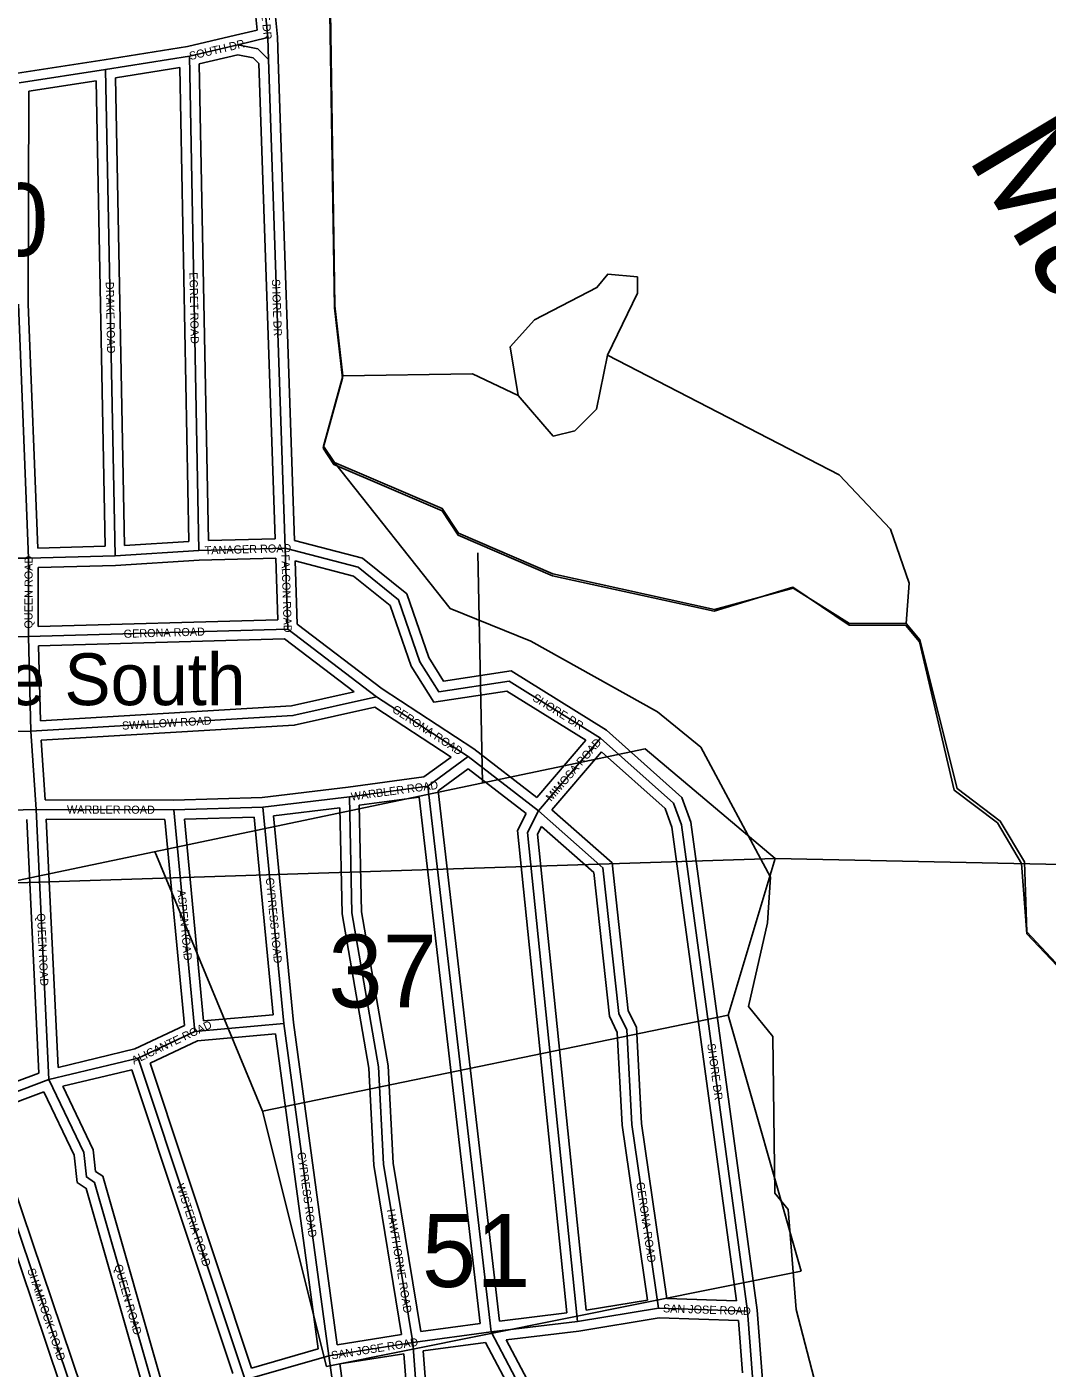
# Model space of a CAD drawing. Extents: x 418523 to 616617, y 1878279 to 2196743.
# Drawn here: x 556440 to 559590, y 2001970 to 2006110 of the extents above; entities that cross this region are included whole.
import ezdxf

# ---------------------------------------------------------------- set-up
doc = ezdxf.new("R2010")
doc.units = 0
for name, color, linetype in [('Level 1', 7, 'Continuous'), ('Level 2', 7, 'Continuous'), ('Level 31', 7, 'Continuous'), ('Level 32', 7, 'Continuous'), ('Level 34', 7, 'Continuous'), ('Level 41', 7, 'Continuous'), ('Level 44', 7, 'Continuous'), ('Level 5', 7, 'Continuous'), ('Level 7', 7, 'Continuous'), ('Level 8', 7, 'Continuous')]:
    doc.layers.add(name, color=color, linetype=linetype)

msp = doc.modelspace()

# ---------------------------------------------------------------- linework, layer by layer
at = {"layer": 'Level 1'}
for p, q in [((557832.694, 2004486.77), (557847.091, 2003776.898)), ((554405.086, 2003056.042), (558349.294, 2003882.074)), ((558349.294, 2003882.074), (558750.565, 2003543.421)), ((557167.65, 2002763.806), (556835.226, 2003564.985)), ((552564.972, 2003346.116), (558750.565, 2003543.421)), ((558750.565, 2003543.421), (558605.171, 2003060.176)), ((558750.565, 2003543.421), (563000.418, 2003453.518)), ((558605.171, 2003060.176), (557167.65, 2002763.806)), ((558605.171, 2003060.176), (558831.122, 2002270.321)), ((557365.592, 2001976.015), (557167.65, 2002763.806)), ((558831.122, 2002270.321), (557365.592, 2001976.015))]:
    msp.add_line(p, q, dxfattribs=at)
at = {"layer": 'Level 31'}
for p, q in [((557183.59, 2006077.162), (557165.391, 2006264.859)), ((557091.592, 2006054.863), (557183.59, 2006077.162)), ((557185.944, 2006009.879), (557183.59, 2006077.162)), ((556941.86, 2006019.63), (557091.592, 2006054.863)), ((556683.372, 2005978.51), (556941.86, 2006019.63)), ((556971.025, 2004494.001), (556941.86, 2006019.63)), ((557237.676, 2004501.28), (557185.944, 2006009.879)), ((556416.324, 2005937.416), (556683.372, 2005978.51)), ((556712.594, 2004477.972), (556683.372, 2005978.51)), ((556445.626, 2004470.334), (556414.466, 2005254.105)), ((556971.025, 2004494.001), (557237.676, 2004501.28)), ((557245.563, 2004251.425), (557237.676, 2004501.28)), ((556445.626, 2004470.334), (556054.084, 2004471.401)), ((556444.969, 2004228.502), (556445.626, 2004470.334)), ((556445.626, 2004470.334), (556712.594, 2004477.972)), ((556712.594, 2004477.972), (556971.025, 2004494.001)), ((555036.222, 2004182.179), (556444.969, 2004228.502)), ((556444.969, 2004228.502), (557245.563, 2004251.425)), ((556452.738, 2003936.826), (556444.969, 2004228.502)), ((557519.877, 2004042.308), (557245.563, 2004251.425)), ((557802.819, 2003857.9), (557519.877, 2004042.308)), ((555268.854, 2003923.339), (556452.738, 2003936.826)), ((556468.566, 2003694.951), (556452.738, 2003936.826)), ((558019.231, 2003690.764), (558211.644, 2003915.354)), ((557677.659, 2003766.594), (557802.819, 2003857.9)), ((558019.231, 2003690.764), (557802.819, 2003857.9)), ((557435.981, 2003733.787), (557677.659, 2003766.594)), ((557873.206, 2002082.329), (557677.659, 2003766.594)), ((557168.941, 2003701.416), (557435.981, 2003733.787)), ((556121.054, 2003684.624), (556468.566, 2003694.951)), ((556893.724, 2003693.796), (556468.566, 2003694.951)), ((556508.153, 2002860.972), (556468.566, 2003694.951)), ((556893.724, 2003693.796), (557168.941, 2003701.416)), ((556958.773, 2003009.941), (556893.724, 2003693.796)), ((557233.723, 2003034.29), (557168.941, 2003701.416)), ((556958.773, 2003009.941), (557233.723, 2003034.29)), ((557372.686, 2002008.397), (557233.723, 2003034.29)), ((556783.535, 2002927.137), (556958.773, 2003009.941)), ((556508.153, 2002860.972), (556783.535, 2002927.137)), ((557114.08, 2001934.181), (556783.535, 2002927.137)), ((556307.889, 2002786.603), (556508.153, 2002860.972)), ((558139.941, 2002114.707), (558390.211, 2002155.86)), ((558665.395, 2002146.762), (558390.211, 2002155.86)), ((558681.308, 2001929.98), (558665.395, 2002146.762)), ((557873.206, 2002082.329), (558139.941, 2002114.707)), ((557631.518, 2002049.521), (557873.206, 2002082.329)), ((557997.504, 2001848.527), (557873.206, 2002082.329)), ((557372.686, 2002008.397), (557631.518, 2002049.521)), ((557114.08, 2001934.181), (557372.686, 2002008.397))]:
    msp.add_line(p, q, dxfattribs=at)
for points in [[(557091.592, 2006054.863), (557153.06, 2006041.969), (557185.944, 2006009.879)], [(558211.644, 2003915.354), (557928.676, 2004091.032), (557711.73, 2004058.156), (557653.641, 2004150.319), (557587.578, 2004342.146), (557462.616, 2004442.487), (557237.676, 2004501.28)], [(556452.738, 2003936.826), (557261.329, 2003984.456), (557519.877, 2004042.308)], [(558665.395, 2002146.762), (558461.081, 2003647.762), (558436.213, 2003714.742), (558211.644, 2003915.354)], [(557631.518, 2002049.521), (557541.049, 2002599.981), (557525.368, 2002900.041), (557443.261, 2003375.565), (557435.981, 2003733.787)], [(558139.941, 2002114.707), (557985.764, 2003623.941), (558019.231, 2003690.764)], [(558390.211, 2002155.86), (558308.336, 2002723.021), (558292.626, 2003014.718), (558267.714, 2003064.97), (558218.819, 2003514.946), (558019.231, 2003690.764)], [(556847.208, 2001851.626), (556649.017, 2002543.843), (556624.015, 2002560.639), (556615.975, 2002635.938), (556508.153, 2002860.972)], [(556621.89, 2001776.96), (556365.547, 2002536.249), (556307.889, 2002786.603)], [(558228.909, 2000997.311), (557747.189, 2001673.915), (557647.446, 2001841.101), (557631.518, 2002049.521)], [(558011.724, 2000881.521), (557845.413, 2001056.886), (557413.753, 2001716.632), (557372.686, 2002008.397)]]:
    msp.add_lwpolyline(points, dxfattribs=at)
at = {"layer": 'Level 32'}
for p, q in [((557151.217, 2006100.184), (557135.53, 2006261.964)), ((557213.542, 2006079.135), (557195.253, 2006267.754)), ((556936.06, 2006049.084), (557084.72, 2006084.066)), ((557084.525, 2006084.02), (557151.217, 2006100.185)), ((557215.927, 2006010.927), (557213.541, 2006079.135)), ((556678.659, 2006008.138), (556936.06, 2006049.085)), ((556411.499, 2005967.026), (556678.659, 2006008.138)), ((556972.319, 2005995.976), (557091.966, 2006024.131)), ((557000.444, 2004524.815), (556972.319, 2005995.976)), ((557206.659, 2004530.444), (557156.375, 2005996.816)), ((557266.894, 2004524.651), (557215.928, 2006010.906)), ((556713.876, 2005952.983), (556912.525, 2005984.584)), ((556741.982, 2004509.853), (556713.876, 2005952.984)), ((556940.482, 2004522.163), (556912.525, 2005984.585)), ((556444.469, 2005254.66), (556446.254, 2005911.667)), ((556446.254, 2005911.666), (556654.045, 2005943.642)), ((556682.022, 2004507.111), (556654.045, 2005943.642)), ((556474.425, 2004501.17), (556444.469, 2005254.66)), ((556474.425, 2004501.17), (556682.022, 2004507.111)), ((556741.982, 2004509.852), (556940.482, 2004522.163)), ((557000.444, 2004524.815), (557206.659, 2004530.444)), ((556713.954, 2004447.997), (556972.364, 2004464.025)), ((556972.364, 2004464.025), (557208.634, 2004470.474)), ((557214.629, 2004280.551), (557208.634, 2004470.473)), ((557275.1, 2004266.632), (557268.929, 2004462.102)), ((556475.054, 2004259.376), (556475.548, 2004441.176)), ((556475.549, 2004441.176), (556713.954, 2004447.997)), ((556475.054, 2004259.376), (557214.629, 2004280.551)), ((557537.185, 2004066.837), (557275.099, 2004266.632)), ((556475.757, 2004199.37), (557235.815, 2004221.131)), ((557450.444, 2004057.514), (557235.815, 2004221.131)), ((556481.904, 2003968.596), (556475.757, 2004199.37)), ((557820.208, 2003882.377), (557537.186, 2004066.836)), ((557750.009, 2003856.508), (557514.089, 2004010.27)), ((556496.674, 2003724.874), (556484.647, 2003908.653)), ((558015.001, 2003731.936), (557820.207, 2003882.376)), ((558015.001, 2003731.936), (558166.108, 2003908.312)), ((557666.107, 2003795.301), (557750.009, 2003856.508)), ((558061.266, 2003693.716), (558214.501, 2003872.574)), ((557709.478, 2003752.67), (557802.307, 2003820.39)), ((557981.348, 2003682.116), (557802.307, 2003820.39)), ((557166.716, 2003731.365), (557432.37, 2003763.57)), ((557432.37, 2003763.57), (557666.107, 2003795.301)), ((556893.35, 2003723.796), (556496.674, 2003724.874)), ((556893.35, 2003723.797), (557166.717, 2003731.365)), ((557466.519, 2003707.656), (557651.386, 2003732.751)), ((557840.014, 2002108.097), (557651.387, 2003732.751)), ((557899.529, 2002115.744), (557709.478, 2003752.67)), ((557263.529, 2003037.753), (557201.633, 2003675.156)), ((557201.634, 2003675.156), (557406.662, 2003700.012)), ((556477.147, 2002881.459), (556439.998, 2003664.087)), ((556866.435, 2003663.869), (556500.03, 2003664.863)), ((556536.401, 2002898.614), (556500.03, 2003664.863)), ((556926.913, 2003028.066), (556866.435, 2003663.868)), ((556926.629, 2003664.694), (557141.787, 2003670.65)), ((556985.817, 2003042.453), (556926.629, 2003664.694)), ((557200.939, 2003061.504), (557141.788, 2003670.651)), ((556985.817, 2003042.453), (557200.939, 2003061.503)), ((556773.519, 2002955.584), (556926.913, 2003028.066)), ((557398.296, 2002042.842), (557263.529, 2003037.753)), ((556820.403, 2002911.375), (556966.751, 2002980.528)), ((556966.751, 2002980.528), (557207.839, 2003001.879)), ((557339.474, 2002030.077), (557207.839, 2003001.879)), ((556536.402, 2002898.613), (556773.519, 2002955.584)), ((556551.244, 2002840.47), (556763.769, 2002891.533)), ((557075.935, 2001953.785), (556763.769, 2002891.533)), ((557133.459, 2001970.953), (556820.403, 2002911.375)), ((556320.982, 2002823.468), (556477.147, 2002881.46)), ((556343.04, 2002767.653), (556492.929, 2002823.316)), ((558630.878, 2002177.92), (558416.315, 2002185.013)), ((558166.546, 2002149.485), (558356.316, 2002180.689)), ((558711.04, 2001934.736), (558695.249, 2002149.885)), ((557656.391, 2002083.172), (557840.014, 2002108.097)), ((557899.529, 2002115.744), (558107.105, 2002140.941)), ((558144.185, 2002085), (558392.169, 2002125.776)), ((558637.45, 2002117.668), (558392.169, 2002125.776)), ((558649.308, 2001956.122), (558637.45, 2002117.669)), ((557398.296, 2002042.842), (557597.024, 2002074.417)), ((557920.216, 2002057.814), (558144.185, 2002085.001)), ((557133.459, 2001970.953), (557339.474, 2002030.077)), ((557663.588, 2002023.597), (557856.529, 2002049.789)), ((557971.314, 2001833.881), (557856.53, 2002049.789)), ((558012.862, 2001883.549), (557920.217, 2002057.813)), ((557406.503, 2001983.391), (557604.085, 2002014.784))]:
    msp.add_line(p, q, dxfattribs=at)
for points in [[(557091.966, 2006024.131), (557138.356, 2006014.4), (557156.375, 2005996.816)], [(558229.686, 2003939.465), (557935.11, 2004122.351), (557726.643, 2004090.761), (557680.875, 2004163.375), (557613.12, 2004360.11), (557476.403, 2004469.892), (557266.894, 2004524.651)], [(558166.109, 2003908.312), (557922.243, 2004059.714), (557696.817, 2004025.553), (557626.408, 2004137.263), (557562.035, 2004324.181), (557448.83, 2004415.082), (557268.929, 2004462.102)], [(556481.904, 2003968.596), (557257.145, 2004014.263), (557450.444, 2004057.514)], [(556484.647, 2003908.653), (557265.514, 2003954.65), (557514.089, 2004010.27)], [(558695.249, 2002149.885), (558490.359, 2003655.096), (558461.748, 2003732.159), (558229.685, 2003939.465)], [(558630.878, 2002177.92), (558431.802, 2003640.43), (558410.677, 2003697.326), (558214.501, 2003872.574)], [(557597.024, 2002074.417), (557511.175, 2002596.755), (557495.501, 2002896.694), (557413.313, 2003372.691), (557406.662, 2003700.012)], [(557656.391, 2002083.172), (557570.922, 2002603.206), (557555.234, 2002903.388), (557473.209, 2003378.437), (557466.519, 2003707.656)], [(558107.105, 2002140.941), (557955.031, 2003629.572), (557981.347, 2003682.115)], [(558416.315, 2002185.012), (558338.221, 2002725.977), (558322.251, 2003022.505), (558296.962, 2003073.515), (558247.386, 2003529.762), (558061.266, 2003693.716)], [(558166.546, 2002149.484), (558016.496, 2003618.308), (558028.62, 2003642.513)], [(558356.316, 2002180.689), (558278.451, 2002720.066), (558263.002, 2003006.932), (558238.464, 2003056.426), (558190.252, 2003500.131), (558028.62, 2003642.513)], [(556810.442, 2001871.046), (556623.191, 2002525.051), (556595.669, 2002543.539), (556586.691, 2002627.626), (556492.929, 2002823.316)], [(556867.616, 2001889.341), (556674.842, 2002562.636), (556652.36, 2002577.739), (556645.259, 2002644.25), (556551.244, 2002840.47)], [(556640.773, 2001814.821), (556394.448, 2002544.434), (556343.039, 2002767.652)], [(556583.699, 2001796.295), (556336.645, 2002528.065), (556285.755, 2002749.04)], [(558236.504, 2001038.371), (557772.333, 2001690.327), (557676.823, 2001850.417), (557663.589, 2002023.597)], [(558017.77, 2000918.741), (557869.039, 2001075.571), (557442.527, 2001727.45), (557406.502, 2001983.392)], [(558184.669, 2001007.721), (557722.047, 2001657.502), (557618.069, 2001831.786), (557604.085, 2002014.785)]]:
    msp.add_lwpolyline(points, dxfattribs=at)
at = {"layer": 'Level 5'}
for points in [[(557415.432, 2005032.674), (557391.137, 2005249.519), (557377.401, 2006158.22), (557270.112, 2006492.026), (557262.299, 2006658.79), (557204.465, 2006817.342), (556997.004, 2007118.137)], [(557957.095, 2004972.589), (557932.582, 2005122.712), (558007.863, 2005205.846), (558199.925, 2005305.26), (558233.405, 2005346.811), (558325.108, 2005338.182), (558324.939, 2005288.161), (558232.619, 2005096.716)], [(557957.095, 2004972.589), (558065.08, 2004847.188), (558131.831, 2004863.629), (558198.722, 2004930.121), (558232.619, 2005096.716)], [(557389.575, 2004766.007), (557356.394, 2004816.128), (557415.432, 2005032.674)], [(559155.286, 2004268.448), (558980.222, 2004268.996), (558805.516, 2004377.926), (558563.531, 2004312.021), (558063.708, 2004422.028), (557772.329, 2004548.027), (557722.566, 2004623.218), (557389.575, 2004766.007)], [(559676.879, 2003158.009), (559527.352, 2003316.891), (559519.698, 2003533.666), (559445.094, 2003658.947), (559312.039, 2003759.408), (559196.798, 2004218.297), (559155.286, 2004268.448)]]:
    msp.add_lwpolyline(points, dxfattribs=at)
at = {"layer": 'Level 7'}
for points in [[(559155.286, 2004268.448), (559164.014, 2004393.461), (559106.21, 2004560.384), (558948.344, 2004727.596), (558232.619, 2005096.716)], [(557957.095, 2004972.589), (557815.611, 2005039.739), (557415.432, 2005032.674)], [(559226.923, 2000641.866), (559135.329, 2000675.505), (558803.662, 2001226.783), (558897.324, 2001835.049), (558814.976, 2002152.085), (558790.979, 2002460.601), (558749.458, 2002510.782), (558742.689, 2002994.293), (558667.956, 2003086.255), (558727.123, 2003344.481), (558735.92, 2003486.165), (558520.478, 2003887.031), (558387.453, 2003995.832), (557996.329, 2004213.812), (557746.572, 2004314.671), (557389.575, 2004766.007)]]:
    msp.add_lwpolyline(points, dxfattribs=at)
at = {"layer": 'Level 8'}
msp.add_lwpolyline([(556986.204, 2007111.406), (557194.214, 2006810.402), (557252.219, 2006652.399), (557268.222, 2006485.396), (557320.226, 2006322.392), (557375.231, 2006151.389), (557390.247, 2005243.368), (557414.252, 2005026.364), (557355.254, 2004809.358), (557388.256, 2004759.357), (557722.266, 2004616.358), (557771.269, 2004541.357), (558063.278, 2004415.358), (558562.292, 2004306.361), (558805.296, 2004380.366), (558979.302, 2004263.366), (559154.306, 2004262.368), (559196.309, 2004212.367), (559303.319, 2003754.358), (559436.324, 2003653.357), (559511.328, 2003528.356), (559527.332, 2003311.351), (559676.339, 2003153.349)], dxfattribs=at)

# ---------------------------------------------------------------- texts
at = {"layer": 'Level 2'}
for s, p in [('31-07-30', (555302.041, 2005402.649)), ('37', (557370.909, 2003083.684)), ('51', (557659.683, 2002221.069))]:
    msp.add_text(s, height=225, dxfattribs=at).set_placement(p)
at = {"layer": 'Level 34'}
for s, height, rotation, p in [('SHORE DR', 25, 275.536814, (557154.709, 2006245.514)), ('SOUTH DR', 25, 13.240661, (556944.628, 2006007.441)), ('EGRET ROAD', 25, 271.094167, (556942.113, 2005352.465)), ('SHORE DR', 25, 271.962939, (557196.712, 2005331.17)), ('DRAKE ROAD', 25, 271.114661, (556683.639, 2005322.941)), ('TANAGER ROAD', 25, 1.563078, (556989.458, 2004482.001)), ('QUEEN ROAD', 25, 89.843347, (556457.534, 2004253.006)), ('FALCON ROAD', 25, 271.806967, (557225.788, 2004481.733)), ('GERONA ROAD', 25, 1.639314, (556739.368, 2004224.429)), ('SHORE DR', 25, 328.165583, (557998.945, 2004032.693)), ('GERONA ROAD', 25, 326.90485, (557565.469, 2003997.676)), ('SWALLOW ROAD', 24.99916, 3.370375, (556734.684, 2003940.915)), ('MIMOSA ROAD', 25, 49.411553, (558058.844, 2003717.791)), ('WARBLER ROAD', 24.99916, 7.729597, (557442.41, 2003722.048)), ('WARBLER ROAD', 24.99916, 359.843731, (556563.954, 2003682.194)), ('CYPRESS ROAD', 24.99916, 275.545392, (557177.569, 2003483.258)), ('ASPEN ROAD', 24.9992, 275.432681, (556904.77, 2003445.681)), ('QUEEN ROAD', 24.9992, 272.716611, (556471.306, 2003373.635)), ('ALICANTE ROAD', 25, 25.290903, (556770.558, 2002907.184)), ('SHORE DR', 25, 277.750394, (558540.595, 2002970.946)), ('CYPRESS ROAD', 25, 277.713044, (557275.092, 2002635.772)), ('WISTERIA ROAD', 25, 288.411072, (556900.838, 2002535.191)), ('GERONA ROAD', 25, 278.213444, (558321.715, 2002542.865)), ('HAWTHORNE ROAD', 25, 279.332253, (557551.502, 2002459.317)), ('SHAMROCK ROAD', 25, 288.654164, (556440.924, 2002273.913)), ('QUEEN ROAD', 25, 285.976108, (556709.567, 2002286.951)), ('SAN JOSE ROAD', 25, 358.105853, (558403.677, 2002142.911)), ('SAN JOSE ROAD', 25, 9.027125, (557381.816, 2001997.193))]:
    msp.add_text(s, height=height, rotation=rotation, dxfattribs=at).set_placement(p)
at = {"layer": 'Level 41'}
msp.add_text('Matanzas River', height=320, rotation=300.951256, dxfattribs=at).set_placement((559340.392, 2005709.43))
at = {"layer": 'Level 44'}
msp.add_text('St. Augustine South', height=160, dxfattribs=at).set_placement((555223.88, 2004016.7))

doc.saveas('drawing.dxf')
